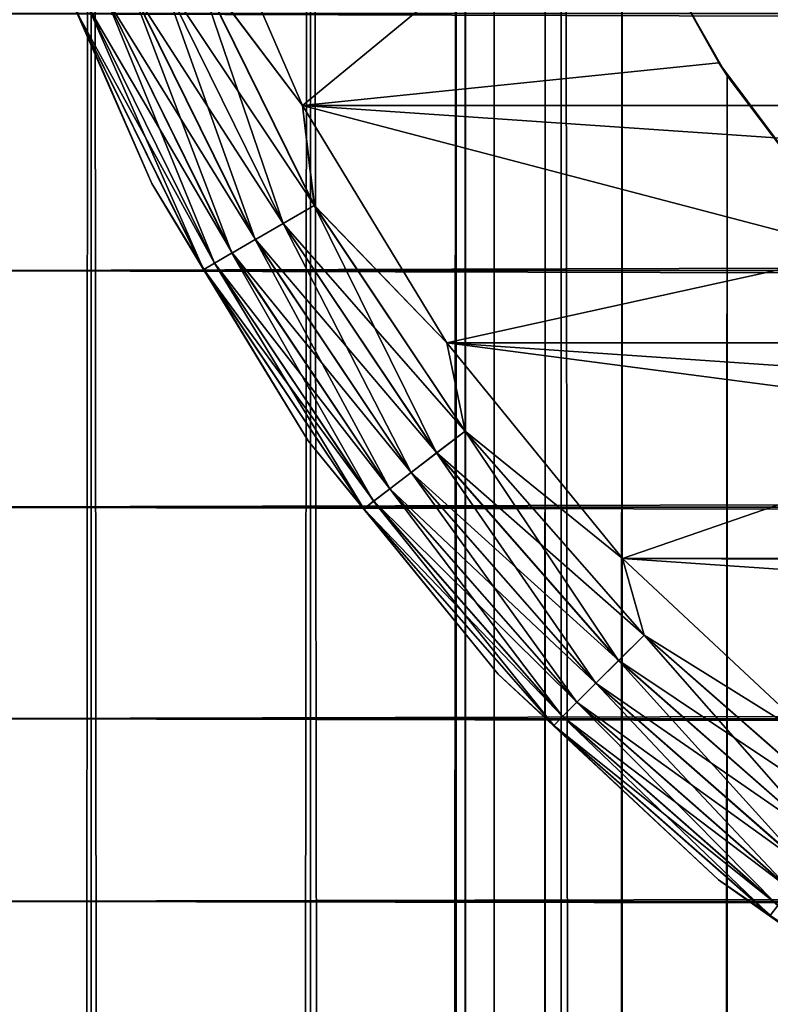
# Model space of a CAD drawing. Extents: x -265 to 265, y 0 to 1307.
# Tile 260 of 356: x -262.32 to -257.9, y 1269.18 to 1274.98. Entities that reach past the tile are written whole.
import ezdxf

# ---------------------------------------------------------------- set-up
doc = ezdxf.new("R2010")
doc.units = 0
doc.header["$LTSCALE"] = 81.481481
for name, color, linetype in [('103', 7, 'CONTINUOUS'), ('4', 7, 'CONTINUOUS'), ('83', 7, 'CONTINUOUS'), ('84', 7, 'CONTINUOUS'), ('89', 7, 'CONTINUOUS'), ('93', 7, 'CONTINUOUS'), ('94', 7, 'CONTINUOUS'), ('95', 7, 'CONTINUOUS'), ('99', 7, 'CONTINUOUS')]:
    doc.layers.add(name, color=color, linetype=linetype)

msp = doc.modelspace()

# ---------------------------------------------------------------- linework, layer by layer
at = {"layer": '103', "color": 7, "linetype": 'CONTINUOUS'}
for points in [[(-260.6546, 1274.4792, -25), (-261.3071, 1275.9814, -25), (-261.2921, 1275.3226, -25.0251), (-260.6546, 1274.4792, -25)], [(-262.2494, 1275.6466, -26), (-261.5425, 1274.0192, -26), (-261.9875, 1275.0346, -25.7786), (-262.2494, 1275.6466, -26)], [(-260.7682, 1273.783, -25.0991), (-261.2921, 1275.3226, -25.0251), (-261.4876, 1275.2417, -25.0991), (-260.7682, 1273.783, -25.0991)], [(-260.585, 1273.8887, -25.0251), (-260.6546, 1274.4792, -25), (-261.2921, 1275.3226, -25.0251), (-260.585, 1273.8887, -25.0251)], [(-260.585, 1273.8887, -25.0251), (-261.2921, 1275.3226, -25.0251), (-260.7682, 1273.783, -25.0991), (-260.585, 1273.8887, -25.0251)], [(-260.9326, 1273.6881, -25.2184), (-261.4876, 1275.2417, -25.0991), (-261.6629, 1275.1691, -25.2184), (-260.9326, 1273.6881, -25.2184)], [(-260.7682, 1273.783, -25.0991), (-261.4876, 1275.2417, -25.0991), (-260.9326, 1273.6881, -25.2184), (-260.7682, 1273.783, -25.0991)], [(-261.0698, 1273.6089, -25.377), (-261.6629, 1275.1691, -25.2184), (-261.8093, 1275.1084, -25.377), (-261.0698, 1273.6089, -25.377)], [(-260.9326, 1273.6881, -25.2184), (-261.6629, 1275.1691, -25.2184), (-261.0698, 1273.6089, -25.377), (-260.9326, 1273.6881, -25.2184)], [(-261.1729, 1273.5493, -25.5669), (-261.8093, 1275.1084, -25.377), (-261.9193, 1275.0629, -25.5669), (-261.1729, 1273.5493, -25.5669)], [(-261.0698, 1273.6089, -25.377), (-261.8093, 1275.1084, -25.377), (-261.1729, 1273.5493, -25.5669), (-261.0698, 1273.6089, -25.377)], [(-261.2368, 1273.5124, -25.7786), (-261.9193, 1275.0629, -25.5669), (-261.9875, 1275.0346, -25.7786), (-261.2368, 1273.5124, -25.7786)], [(-261.5425, 1274.0192, -26), (-261.2368, 1273.5124, -25.7786), (-261.9875, 1275.0346, -25.7786), (-261.5425, 1274.0192, -26)], [(-261.1729, 1273.5493, -25.5669), (-261.9193, 1275.0629, -25.5669), (-261.2368, 1273.5124, -25.7786), (-261.1729, 1273.5493, -25.5669)], [(-259.8036, 1273.0798, -25), (-260.6546, 1274.4792, -25), (-260.585, 1273.8887, -25.0251), (-259.8036, 1273.0798, -25)], [(-261.5425, 1274.0192, -26), (-260.6206, 1272.5032, -26), (-261.2368, 1273.5124, -25.7786), (-261.5425, 1274.0192, -26)], [(-259.8646, 1272.4306, -25.0991), (-260.585, 1273.8887, -25.0251), (-260.7682, 1273.783, -25.0991), (-259.8646, 1272.4306, -25.0991)], [(-259.6968, 1272.5594, -25.0251), (-259.8036, 1273.0798, -25), (-260.585, 1273.8887, -25.0251), (-259.6968, 1272.5594, -25.0251)], [(-259.6968, 1272.5594, -25.0251), (-260.585, 1273.8887, -25.0251), (-259.8646, 1272.4306, -25.0991), (-259.6968, 1272.5594, -25.0251)], [(-260.0152, 1272.3151, -25.2184), (-260.7682, 1273.783, -25.0991), (-260.9326, 1273.6881, -25.2184), (-260.0152, 1272.3151, -25.2184)], [(-259.8646, 1272.4306, -25.0991), (-260.7682, 1273.783, -25.0991), (-260.0152, 1272.3151, -25.2184), (-259.8646, 1272.4306, -25.0991)], [(-260.1408, 1272.2187, -25.377), (-260.9326, 1273.6881, -25.2184), (-261.0698, 1273.6089, -25.377), (-260.1408, 1272.2187, -25.377)], [(-260.0152, 1272.3151, -25.2184), (-260.9326, 1273.6881, -25.2184), (-260.1408, 1272.2187, -25.377), (-260.0152, 1272.3151, -25.2184)], [(-260.2353, 1272.1462, -25.5669), (-261.0698, 1273.6089, -25.377), (-261.1729, 1273.5493, -25.5669), (-260.2353, 1272.1462, -25.5669)], [(-260.1408, 1272.2187, -25.377), (-261.0698, 1273.6089, -25.377), (-260.2353, 1272.1462, -25.5669), (-260.1408, 1272.2187, -25.377)], [(-260.2939, 1272.1012, -25.7786), (-261.1729, 1273.5493, -25.5669), (-261.2368, 1273.5124, -25.7786), (-260.2939, 1272.1012, -25.7786)], [(-260.6206, 1272.5032, -26), (-260.2939, 1272.1012, -25.7786), (-261.2368, 1273.5124, -25.7786), (-260.6206, 1272.5032, -26)], [(-260.2353, 1272.1462, -25.5669), (-261.1729, 1273.5493, -25.5669), (-260.2939, 1272.1012, -25.7786), (-260.2353, 1272.1462, -25.5669)], [(-258.77, 1271.8093, -25), (-259.8036, 1273.0798, -25), (-259.6968, 1272.5594, -25.0251), (-258.77, 1271.8093, -25)], [(-258.7922, 1271.2078, -25.0991), (-259.6968, 1272.5594, -25.0251), (-259.8646, 1272.4306, -25.0991), (-258.7922, 1271.2078, -25.0991)], [(-258.6426, 1271.3574, -25.0251), (-258.77, 1271.8093, -25), (-259.6968, 1272.5594, -25.0251), (-258.6426, 1271.3574, -25.0251)], [(-258.6426, 1271.3574, -25.0251), (-259.6968, 1272.5594, -25.0251), (-258.7922, 1271.2078, -25.0991), (-258.6426, 1271.3574, -25.0251)], [(-260.6206, 1272.5032, -26), (-259.5009, 1271.1268, -26), (-260.2939, 1272.1012, -25.7786), (-260.6206, 1272.5032, -26)], [(-258.9264, 1271.0736, -25.2184), (-259.8646, 1272.4306, -25.0991), (-260.0152, 1272.3151, -25.2184), (-258.9264, 1271.0736, -25.2184)], [(-258.7922, 1271.2078, -25.0991), (-259.8646, 1272.4306, -25.0991), (-258.9264, 1271.0736, -25.2184), (-258.7922, 1271.2078, -25.0991)], [(-259.0384, 1270.9616, -25.377), (-260.0152, 1272.3151, -25.2184), (-260.1408, 1272.2187, -25.377), (-259.0384, 1270.9616, -25.377)], [(-258.9264, 1271.0736, -25.2184), (-260.0152, 1272.3151, -25.2184), (-259.0384, 1270.9616, -25.377), (-258.9264, 1271.0736, -25.2184)], [(-259.1226, 1270.8774, -25.5669), (-260.1408, 1272.2187, -25.377), (-260.2353, 1272.1462, -25.5669), (-259.1226, 1270.8774, -25.5669)], [(-259.0384, 1270.9616, -25.377), (-260.1408, 1272.2187, -25.377), (-259.1226, 1270.8774, -25.5669), (-259.0384, 1270.9616, -25.377)], [(-259.1748, 1270.8252, -25.7786), (-260.2353, 1272.1462, -25.5669), (-260.2939, 1272.1012, -25.7786), (-259.1748, 1270.8252, -25.7786)], [(-259.1226, 1270.8774, -25.5669), (-260.2353, 1272.1462, -25.5669), (-259.1748, 1270.8252, -25.7786), (-259.1226, 1270.8774, -25.5669)], [(-259.5009, 1271.1268, -26), (-259.1748, 1270.8252, -25.7786), (-260.2939, 1272.1012, -25.7786), (-259.5009, 1271.1268, -26)], [(-257.573, 1270.6914, -25), (-258.77, 1271.8093, -25), (-258.6426, 1271.3574, -25.0251), (-257.573, 1270.6914, -25)], [(-257.5694, 1270.1354, -25.0991), (-258.6426, 1271.3574, -25.0251), (-258.7922, 1271.2078, -25.0991), (-257.5694, 1270.1354, -25.0991)], [(-257.4406, 1270.3032, -25.0251), (-257.573, 1270.6914, -25), (-258.6426, 1271.3574, -25.0251), (-257.4406, 1270.3032, -25.0251)], [(-257.4406, 1270.3032, -25.0251), (-258.6426, 1271.3574, -25.0251), (-257.5694, 1270.1354, -25.0991), (-257.4406, 1270.3032, -25.0251)], [(-257.6849, 1269.9848, -25.2184), (-258.7922, 1271.2078, -25.0991), (-258.9264, 1271.0736, -25.2184), (-257.6849, 1269.9848, -25.2184)], [(-257.5694, 1270.1354, -25.0991), (-258.7922, 1271.2078, -25.0991), (-257.6849, 1269.9848, -25.2184), (-257.5694, 1270.1354, -25.0991)], [(-259.5009, 1271.1268, -26), (-258.2041, 1269.9158, -26), (-259.1748, 1270.8252, -25.7786), (-259.5009, 1271.1268, -26)], [(-257.7813, 1269.8592, -25.377), (-258.9264, 1271.0736, -25.2184), (-259.0384, 1270.9616, -25.377), (-257.7813, 1269.8592, -25.377)], [(-257.6849, 1269.9848, -25.2184), (-258.9264, 1271.0736, -25.2184), (-257.7813, 1269.8592, -25.377), (-257.6849, 1269.9848, -25.2184)], [(-257.8538, 1269.7647, -25.5669), (-259.0384, 1270.9616, -25.377), (-259.1226, 1270.8774, -25.5669), (-257.8538, 1269.7647, -25.5669)], [(-257.7813, 1269.8592, -25.377), (-259.0384, 1270.9616, -25.377), (-257.8538, 1269.7647, -25.5669), (-257.7813, 1269.8592, -25.377)], [(-257.8988, 1269.7061, -25.7786), (-259.1226, 1270.8774, -25.5669), (-259.1748, 1270.8252, -25.7786), (-257.8988, 1269.7061, -25.7786)], [(-257.8538, 1269.7647, -25.5669), (-259.1226, 1270.8774, -25.5669), (-257.8988, 1269.7061, -25.7786), (-257.8538, 1269.7647, -25.5669)], [(-258.2041, 1269.9158, -26), (-257.8988, 1269.7061, -25.7786), (-259.1748, 1270.8252, -25.7786), (-258.2041, 1269.9158, -26)], [(-258.2041, 1269.9158, -26), (-256.7546, 1268.8925, -26), (-257.8988, 1269.7061, -25.7786), (-258.2041, 1269.9158, -26)], [(-256.4876, 1268.7632, -25.7786), (-257.8538, 1269.7647, -25.5669), (-257.8988, 1269.7061, -25.7786), (-256.4876, 1268.7632, -25.7786)], [(-256.7546, 1268.8925, -26), (-256.4876, 1268.7632, -25.7786), (-257.8988, 1269.7061, -25.7786), (-256.7546, 1268.8925, -26)]]:
    msp.add_3dface(points, dxfattribs=at)
at = {"layer": '4', "color": 7, "linetype": 'CONTINUOUS'}
for points in [[(-263, 1273.5052, 16.8198), (-263, 1275.02, 16.0349), (263, 1273.5052, 16.8198), (-263, 1273.5052, 16.8198)], [(263, 1273.5052, 16.8198), (-263, 1275.02, 16.0349), (263, 1275.02, 16.0349), (263, 1273.5052, 16.8198)], [(-263, 1275.02, 38.9651), (-263, 1273.5052, 38.1802), (263, 1275.02, 38.9651), (-263, 1275.02, 38.9651)], [(263, 1275.02, 38.9651), (-263, 1273.5052, 38.1802), (263, 1273.5052, 38.1802), (263, 1275.02, 38.9651)], [(-263, 1272.1114, 17.8036), (-263, 1273.5052, 16.8198), (263, 1272.1114, 17.8036), (-263, 1272.1114, 17.8036)], [(263, 1272.1114, 17.8036), (-263, 1273.5052, 16.8198), (263, 1273.5052, 16.8198), (263, 1272.1114, 17.8036)], [(-263, 1273.5052, 38.1802), (-263, 1272.1114, 37.1964), (263, 1273.5052, 38.1802), (-263, 1273.5052, 38.1802)], [(263, 1273.5052, 38.1802), (-263, 1272.1114, 37.1964), (263, 1272.1114, 37.1964), (263, 1273.5052, 38.1802)], [(-263, 1270.8646, 18.9681), (-263, 1272.1114, 17.8036), (263, 1270.8646, 18.9681), (-263, 1270.8646, 18.9681)], [(263, 1270.8646, 18.9681), (-263, 1272.1114, 17.8036), (263, 1272.1114, 17.8036), (263, 1270.8646, 18.9681)], [(-263, 1272.1114, 37.1964), (-263, 1270.8646, 36.0319), (263, 1272.1114, 37.1964), (-263, 1272.1114, 37.1964)], [(263, 1272.1114, 37.1964), (-263, 1270.8646, 36.0319), (263, 1270.8646, 36.0319), (263, 1272.1114, 37.1964)], [(-263, 1269.7879, 20.2915), (-263, 1270.8646, 18.9681), (263, 1269.7879, 20.2915), (-263, 1269.7879, 20.2915)], [(263, 1269.7879, 20.2915), (-263, 1270.8646, 18.9681), (263, 1270.8646, 18.9681), (263, 1269.7879, 20.2915)], [(-263, 1270.8646, 36.0319), (-263, 1269.7879, 34.7085), (263, 1270.8646, 36.0319), (-263, 1270.8646, 36.0319)], [(263, 1270.8646, 36.0319), (-263, 1269.7879, 34.7085), (263, 1269.7879, 34.7085), (263, 1270.8646, 36.0319)], [(-263, 1268.9014, 21.7492), (-263, 1269.7879, 20.2915), (263, 1268.9014, 21.7492), (-263, 1268.9014, 21.7492)], [(263, 1268.9014, 21.7492), (-263, 1269.7879, 20.2915), (263, 1269.7879, 20.2915), (263, 1268.9014, 21.7492)], [(-263, 1269.7879, 34.7085), (-263, 1268.9014, 33.2508), (263, 1269.7879, 34.7085), (-263, 1269.7879, 34.7085)], [(263, 1269.7879, 34.7085), (-263, 1268.9014, 33.2508), (263, 1268.9014, 33.2508), (263, 1269.7879, 34.7085)]]:
    msp.add_3dface(points, dxfattribs=at)
at = {"layer": '83', "color": 7, "linetype": 'CONTINUOUS'}
for points in [[(-262.9904, 1, 7.5), (-261.9003, 1, 9.1314), (-262.9904, 1299, 7.5), (-262.9904, 1, 7.5)], [(-262.9904, 1299, 7.5), (-261.9003, 1, 9.1314), (-261.9003, 1299, 9.1314), (-262.9904, 1299, 7.5)], [(-261.9003, 1, 9.1314), (-260.6066, 1, 10.6066), (-261.9003, 1299, 9.1314), (-261.9003, 1, 9.1314)], [(-261.9003, 1299, 9.1314), (-260.6066, 1, 10.6066), (-260.6066, 1299, 10.6066), (-261.9003, 1299, 9.1314)], [(-260.6066, 1, 10.6066), (-259.1314, 1, 11.9003), (-260.6066, 1299, 10.6066), (-260.6066, 1, 10.6066)], [(-260.6066, 1299, 10.6066), (-259.1314, 1, 11.9003), (-259.1314, 1299, 11.9003), (-260.6066, 1299, 10.6066)], [(-259.1314, 1, 11.9003), (-257.5, 1, 12.9904), (-259.1314, 1299, 11.9003), (-259.1314, 1, 11.9003)], [(-259.1314, 1299, 11.9003), (-257.5, 1, 12.9904), (-257.5, 1299, 12.9904), (-259.1314, 1299, 11.9003)]]:
    msp.add_3dface(points, dxfattribs=at)
at = {"layer": '84', "color": 7, "linetype": 'CONTINUOUS'}
for points in [[(-261.9003, 1, -9.1314), (-262.9904, 1, -7.5), (-261.9003, 1299, -9.1314), (-261.9003, 1, -9.1314)], [(-261.9003, 1299, -9.1314), (-262.9904, 1, -7.5), (-262.9904, 1299, -7.5), (-261.9003, 1299, -9.1314)], [(-260.6066, 1, -10.6066), (-261.9003, 1, -9.1314), (-260.6066, 1299, -10.6066), (-260.6066, 1, -10.6066)], [(-260.6066, 1299, -10.6066), (-261.9003, 1, -9.1314), (-261.9003, 1299, -9.1314), (-260.6066, 1299, -10.6066)], [(-260.6066, 1, -10.6066), (-260.6066, 1299, -10.6066), (-259.75, 1280, -11.399), (-260.6066, 1, -10.6066)], [(-260.6066, 1, -10.6066), (-259.75, 1280, -11.399), (-259.75, 20, -11.399), (-260.6066, 1, -10.6066)], [(-259.75, 1280, -11.399), (-259.6951, 1278.9667, -11.4457), (-259.75, 20, -11.399), (-259.75, 1280, -11.399)], [(-259.75, 20, -11.399), (-259.6951, 1278.9667, -11.4457), (-259.6951, 21.0332, -11.4457), (-259.75, 20, -11.399)], [(-259.6951, 1278.9667, -11.4457), (-259.525, 1277.9175, -11.5877), (-259.6951, 21.0332, -11.4457), (-259.6951, 1278.9667, -11.4457)], [(-259.6951, 21.0332, -11.4457), (-259.525, 1277.9175, -11.5877), (-259.525, 22.0825, -11.5877), (-259.6951, 21.0332, -11.4457)], [(-259.525, 1277.9175, -11.5877), (-259.2244, 1276.8419, -11.8284), (-259.525, 22.0825, -11.5877), (-259.525, 1277.9175, -11.5877)], [(-259.525, 22.0825, -11.5877), (-259.2244, 1276.8419, -11.8284), (-259.2244, 23.158, -11.8284), (-259.525, 22.0825, -11.5877)], [(-259.2244, 1276.8419, -11.8284), (-258.7723, 1275.7445, -12.1674), (-259.2244, 23.158, -11.8284), (-259.2244, 1276.8419, -11.8284)], [(-259.2244, 23.158, -11.8284), (-258.7723, 1275.7445, -12.1674), (-258.7723, 24.2554, -12.1674), (-259.2244, 23.158, -11.8284)], [(-258.7723, 1275.7445, -12.1674), (-258.1533, 1274.6533, -12.5906), (-258.7723, 24.2554, -12.1674), (-258.7723, 1275.7445, -12.1674)], [(-258.7723, 24.2554, -12.1674), (-258.1533, 1274.6533, -12.5906), (-258.1533, 25.3466, -12.5906), (-258.7723, 24.2554, -12.1674)], [(-258.1533, 1274.6533, -12.5906), (-257.3737, 1273.621, -13.0625), (-258.1533, 25.3466, -12.5906), (-258.1533, 1274.6533, -12.5906)], [(-258.1533, 25.3466, -12.5906), (-257.3737, 1273.621, -13.0625), (-257.3737, 26.379, -13.0625), (-258.1533, 25.3466, -12.5906)]]:
    msp.add_3dface(points, dxfattribs=at)
at = {"layer": '89', "color": 7, "linetype": 'CONTINUOUS'}
for points in [[(-258.2022, 1274.7288, -25), (-258.7723, 1275.7445, -12.1674), (-258.8689, 1275.9497, -25), (-258.2022, 1274.7288, -25)], [(-258.1533, 1274.6533, -12.5906), (-258.7723, 1275.7445, -12.1674), (-258.2022, 1274.7288, -25), (-258.1533, 1274.6533, -12.5906)], [(-257.3686, 1273.6151, -25), (-258.1533, 1274.6533, -12.5906), (-258.2022, 1274.7288, -25), (-257.3686, 1273.6151, -25)], [(-257.3737, 1273.621, -13.0625), (-258.1533, 1274.6533, -12.5906), (-257.3686, 1273.6151, -25), (-257.3737, 1273.621, -13.0625)]]:
    msp.add_3dface(points, dxfattribs=at)
at = {"layer": '93', "color": 7, "linetype": 'CONTINUOUS'}
for points in [[(-260.6546, 1274.4792, -25), (-258.8689, 1275.9497, -25), (-261.3071, 1275.9814, -25), (-260.6546, 1274.4792, -25)], [(-258.2022, 1274.7288, -25), (-258.8689, 1275.9497, -25), (-260.6546, 1274.4792, -25), (-258.2022, 1274.7288, -25)], [(-257.3686, 1273.6151, -25), (-258.2022, 1274.7288, -25), (-260.6546, 1274.4792, -25), (-257.3686, 1273.6151, -25)], [(-259.8036, 1273.0798, -25), (-257.3686, 1273.6151, -25), (-260.6546, 1274.4792, -25), (-259.8036, 1273.0798, -25)], [(-256.3849, 1272.6314, -25), (-257.3686, 1273.6151, -25), (-259.8036, 1273.0798, -25), (-256.3849, 1272.6314, -25)], [(-258.77, 1271.8093, -25), (-256.3849, 1272.6314, -25), (-259.8036, 1273.0798, -25), (-258.77, 1271.8093, -25)], [(-255.2712, 1271.7978, -25), (-256.3849, 1272.6314, -25), (-258.77, 1271.8093, -25), (-255.2712, 1271.7978, -25)], [(-257.573, 1270.6914, -25), (-255.2712, 1271.7978, -25), (-258.77, 1271.8093, -25), (-257.573, 1270.6914, -25)]]:
    msp.add_3dface(points, dxfattribs=at)
at = {"layer": '94', "color": 7, "linetype": 'CONTINUOUS'}
for points in [[(-260.6546, 1274.4792, -75), (-261.3071, 1275.9814, -75), (-239.3454, 1274.4792, -75), (-260.6546, 1274.4792, -75)], [(-239.3454, 1274.4792, -75), (-261.3071, 1275.9814, -75), (-238.6929, 1275.9814, -75), (-239.3454, 1274.4792, -75)], [(-259.8036, 1273.0798, -75), (-260.6546, 1274.4792, -75), (-240.1964, 1273.0798, -75), (-259.8036, 1273.0798, -75)], [(-240.1964, 1273.0798, -75), (-260.6546, 1274.4792, -75), (-239.3454, 1274.4792, -75), (-240.1964, 1273.0798, -75)], [(-258.77, 1271.8093, -75), (-259.8036, 1273.0798, -75), (-241.23, 1271.8093, -75), (-258.77, 1271.8093, -75)], [(-241.23, 1271.8093, -75), (-259.8036, 1273.0798, -75), (-240.1964, 1273.0798, -75), (-241.23, 1271.8093, -75)], [(-257.573, 1270.6914, -75), (-258.77, 1271.8093, -75), (-242.427, 1270.6914, -75), (-257.573, 1270.6914, -75)], [(-242.427, 1270.6914, -75), (-258.77, 1271.8093, -75), (-241.23, 1271.8093, -75), (-242.427, 1270.6914, -75)]]:
    msp.add_3dface(points, dxfattribs=at)
at = {"layer": '95', "color": 7, "linetype": 'CONTINUOUS'}
for points in [[(-262.2494, 1275.6466, -74), (-261.5425, 1274.0192, -74), (-262.2494, 1275.6466, -26), (-262.2494, 1275.6466, -74)], [(-262.2494, 1275.6466, -26), (-261.5425, 1274.0192, -74), (-261.5425, 1274.0192, -26), (-262.2494, 1275.6466, -26)], [(-261.5425, 1274.0192, -74), (-260.6206, 1272.5032, -74), (-261.5425, 1274.0192, -26), (-261.5425, 1274.0192, -74)], [(-261.5425, 1274.0192, -26), (-260.6206, 1272.5032, -74), (-260.6206, 1272.5032, -26), (-261.5425, 1274.0192, -26)], [(-260.6206, 1272.5032, -74), (-259.5009, 1271.1268, -74), (-260.6206, 1272.5032, -26), (-260.6206, 1272.5032, -74)], [(-260.6206, 1272.5032, -26), (-259.5009, 1271.1268, -74), (-259.5009, 1271.1268, -26), (-260.6206, 1272.5032, -26)], [(-259.5009, 1271.1268, -74), (-258.2041, 1269.9158, -74), (-259.5009, 1271.1268, -26), (-259.5009, 1271.1268, -74)], [(-259.5009, 1271.1268, -26), (-258.2041, 1269.9158, -74), (-258.2041, 1269.9158, -26), (-259.5009, 1271.1268, -26)], [(-258.2041, 1269.9158, -74), (-256.7546, 1268.8925, -74), (-258.2041, 1269.9158, -26), (-258.2041, 1269.9158, -74)], [(-258.2041, 1269.9158, -26), (-256.7546, 1268.8925, -74), (-256.7546, 1268.8925, -26), (-258.2041, 1269.9158, -26)]]:
    msp.add_3dface(points, dxfattribs=at)
at = {"layer": '99', "color": 7, "linetype": 'CONTINUOUS'}
for points in [[(-261.3071, 1275.9814, -75), (-260.6546, 1274.4792, -75), (-261.2911, 1275.3231, -74.9752), (-261.3071, 1275.9814, -75)], [(-261.5425, 1274.0192, -74), (-262.2494, 1275.6466, -74), (-261.9873, 1275.0347, -74.2225), (-261.5425, 1274.0192, -74)], [(-261.2911, 1275.3231, -74.9752), (-260.5841, 1273.8893, -74.9752), (-261.4867, 1275.2421, -74.9014), (-261.2911, 1275.3231, -74.9752)], [(-261.2911, 1275.3231, -74.9752), (-260.6546, 1274.4792, -75), (-260.5841, 1273.8893, -74.9752), (-261.2911, 1275.3231, -74.9752)], [(-261.4867, 1275.2421, -74.9014), (-260.7674, 1273.7835, -74.9014), (-261.6621, 1275.1694, -74.7823), (-261.4867, 1275.2421, -74.9014)], [(-261.4867, 1275.2421, -74.9014), (-260.5841, 1273.8893, -74.9752), (-260.7674, 1273.7835, -74.9014), (-261.4867, 1275.2421, -74.9014)], [(-261.6621, 1275.1694, -74.7823), (-260.9318, 1273.6885, -74.7823), (-261.8086, 1275.1087, -74.6238), (-261.6621, 1275.1694, -74.7823)], [(-261.6621, 1275.1694, -74.7823), (-260.7674, 1273.7835, -74.9014), (-260.9318, 1273.6885, -74.7823), (-261.6621, 1275.1694, -74.7823)], [(-261.8086, 1275.1087, -74.6238), (-261.0691, 1273.6092, -74.6238), (-261.9189, 1275.0631, -74.4341), (-261.8086, 1275.1087, -74.6238)], [(-261.8086, 1275.1087, -74.6238), (-260.9318, 1273.6885, -74.7823), (-261.0691, 1273.6092, -74.6238), (-261.8086, 1275.1087, -74.6238)], [(-261.9189, 1275.0631, -74.4341), (-261.1725, 1273.5496, -74.4341), (-261.9873, 1275.0347, -74.2225), (-261.9189, 1275.0631, -74.4341)], [(-261.5425, 1274.0192, -74), (-261.9873, 1275.0347, -74.2225), (-261.2366, 1273.5125, -74.2225), (-261.5425, 1274.0192, -74)], [(-261.9873, 1275.0347, -74.2225), (-261.1725, 1273.5496, -74.4341), (-261.2366, 1273.5125, -74.2225), (-261.9873, 1275.0347, -74.2225)], [(-261.9189, 1275.0631, -74.4341), (-261.0691, 1273.6092, -74.6238), (-261.1725, 1273.5496, -74.4341), (-261.9189, 1275.0631, -74.4341)], [(-260.6546, 1274.4792, -75), (-259.8036, 1273.0798, -75), (-260.5841, 1273.8893, -74.9752), (-260.6546, 1274.4792, -75)], [(-260.6206, 1272.5032, -74), (-261.5425, 1274.0192, -74), (-261.2366, 1273.5125, -74.2225), (-260.6206, 1272.5032, -74)], [(-260.5841, 1273.8893, -74.9752), (-259.6959, 1272.5601, -74.9752), (-260.7674, 1273.7835, -74.9014), (-260.5841, 1273.8893, -74.9752)], [(-260.5841, 1273.8893, -74.9752), (-259.8036, 1273.0798, -75), (-259.6959, 1272.5601, -74.9752), (-260.5841, 1273.8893, -74.9752)], [(-260.7674, 1273.7835, -74.9014), (-259.8638, 1272.4312, -74.9014), (-260.9318, 1273.6885, -74.7823), (-260.7674, 1273.7835, -74.9014)], [(-260.7674, 1273.7835, -74.9014), (-259.6959, 1272.5601, -74.9752), (-259.8638, 1272.4312, -74.9014), (-260.7674, 1273.7835, -74.9014)], [(-260.9318, 1273.6885, -74.7823), (-260.0145, 1272.3156, -74.7823), (-261.0691, 1273.6092, -74.6238), (-260.9318, 1273.6885, -74.7823)], [(-260.9318, 1273.6885, -74.7823), (-259.8638, 1272.4312, -74.9014), (-260.0145, 1272.3156, -74.7823), (-260.9318, 1273.6885, -74.7823)], [(-261.0691, 1273.6092, -74.6238), (-260.1403, 1272.2191, -74.6238), (-261.1725, 1273.5496, -74.4341), (-261.0691, 1273.6092, -74.6238)], [(-261.0691, 1273.6092, -74.6238), (-260.0145, 1272.3156, -74.7823), (-260.1403, 1272.2191, -74.6238), (-261.0691, 1273.6092, -74.6238)], [(-261.1725, 1273.5496, -74.4341), (-260.2349, 1272.1464, -74.4341), (-261.2366, 1273.5125, -74.2225), (-261.1725, 1273.5496, -74.4341)], [(-260.6206, 1272.5032, -74), (-261.2366, 1273.5125, -74.2225), (-260.2937, 1272.1014, -74.2225), (-260.6206, 1272.5032, -74)], [(-261.2366, 1273.5125, -74.2225), (-260.2349, 1272.1464, -74.4341), (-260.2937, 1272.1014, -74.2225), (-261.2366, 1273.5125, -74.2225)], [(-261.1725, 1273.5496, -74.4341), (-260.1403, 1272.2191, -74.6238), (-260.2349, 1272.1464, -74.4341), (-261.1725, 1273.5496, -74.4341)], [(-259.8036, 1273.0798, -75), (-258.77, 1271.8093, -75), (-259.6959, 1272.5601, -74.9752), (-259.8036, 1273.0798, -75)], [(-259.6959, 1272.5601, -74.9752), (-258.6419, 1271.3581, -74.9752), (-259.8638, 1272.4312, -74.9014), (-259.6959, 1272.5601, -74.9752)], [(-259.6959, 1272.5601, -74.9752), (-258.77, 1271.8093, -75), (-258.6419, 1271.3581, -74.9752), (-259.6959, 1272.5601, -74.9752)], [(-259.5009, 1271.1268, -74), (-260.6206, 1272.5032, -74), (-260.2937, 1272.1014, -74.2225), (-259.5009, 1271.1268, -74)], [(-259.8638, 1272.4312, -74.9014), (-258.7915, 1271.2085, -74.9014), (-260.0145, 1272.3156, -74.7823), (-259.8638, 1272.4312, -74.9014)], [(-259.8638, 1272.4312, -74.9014), (-258.6419, 1271.3581, -74.9752), (-258.7915, 1271.2085, -74.9014), (-259.8638, 1272.4312, -74.9014)], [(-260.0145, 1272.3156, -74.7823), (-258.9258, 1271.0742, -74.7823), (-260.1403, 1272.2191, -74.6238), (-260.0145, 1272.3156, -74.7823)], [(-260.0145, 1272.3156, -74.7823), (-258.7915, 1271.2085, -74.9014), (-258.9258, 1271.0742, -74.7823), (-260.0145, 1272.3156, -74.7823)], [(-260.1403, 1272.2191, -74.6238), (-259.0379, 1270.9621, -74.6238), (-260.2349, 1272.1464, -74.4341), (-260.1403, 1272.2191, -74.6238)], [(-260.1403, 1272.2191, -74.6238), (-258.9258, 1271.0742, -74.7823), (-259.0379, 1270.9621, -74.6238), (-260.1403, 1272.2191, -74.6238)], [(-260.2349, 1272.1464, -74.4341), (-259.1223, 1270.8777, -74.4341), (-260.2937, 1272.1014, -74.2225), (-260.2349, 1272.1464, -74.4341)], [(-260.2349, 1272.1464, -74.4341), (-259.0379, 1270.9621, -74.6238), (-259.1223, 1270.8777, -74.4341), (-260.2349, 1272.1464, -74.4341)], [(-259.5009, 1271.1268, -74), (-260.2937, 1272.1014, -74.2225), (-259.1747, 1270.8253, -74.2225), (-259.5009, 1271.1268, -74)], [(-260.2937, 1272.1014, -74.2225), (-259.1223, 1270.8777, -74.4341), (-259.1747, 1270.8253, -74.2225), (-260.2937, 1272.1014, -74.2225)], [(-258.77, 1271.8093, -75), (-257.573, 1270.6914, -75), (-258.6419, 1271.3581, -74.9752), (-258.77, 1271.8093, -75)], [(-258.6419, 1271.3581, -74.9752), (-257.4399, 1270.3041, -74.9752), (-258.7915, 1271.2085, -74.9014), (-258.6419, 1271.3581, -74.9752)], [(-258.6419, 1271.3581, -74.9752), (-257.573, 1270.6914, -75), (-257.4399, 1270.3041, -74.9752), (-258.6419, 1271.3581, -74.9752)], [(-258.7915, 1271.2085, -74.9014), (-257.5688, 1270.1362, -74.9014), (-258.9258, 1271.0742, -74.7823), (-258.7915, 1271.2085, -74.9014)], [(-258.7915, 1271.2085, -74.9014), (-257.4399, 1270.3041, -74.9752), (-257.5688, 1270.1362, -74.9014), (-258.7915, 1271.2085, -74.9014)], [(-258.2041, 1269.9158, -74), (-259.5009, 1271.1268, -74), (-259.1747, 1270.8253, -74.2225), (-258.2041, 1269.9158, -74)], [(-258.9258, 1271.0742, -74.7823), (-257.6844, 1269.9855, -74.7823), (-259.0379, 1270.9621, -74.6238), (-258.9258, 1271.0742, -74.7823)], [(-258.9258, 1271.0742, -74.7823), (-257.5688, 1270.1362, -74.9014), (-257.6844, 1269.9855, -74.7823), (-258.9258, 1271.0742, -74.7823)], [(-259.0379, 1270.9621, -74.6238), (-257.7809, 1269.8597, -74.6238), (-259.1223, 1270.8777, -74.4341), (-259.0379, 1270.9621, -74.6238)], [(-259.0379, 1270.9621, -74.6238), (-257.6844, 1269.9855, -74.7823), (-257.7809, 1269.8597, -74.6238), (-259.0379, 1270.9621, -74.6238)], [(-259.1223, 1270.8777, -74.4341), (-257.8536, 1269.7651, -74.4341), (-259.1747, 1270.8253, -74.2225), (-259.1223, 1270.8777, -74.4341)], [(-259.1223, 1270.8777, -74.4341), (-257.7809, 1269.8597, -74.6238), (-257.8536, 1269.7651, -74.4341), (-259.1223, 1270.8777, -74.4341)], [(-258.2041, 1269.9158, -74), (-259.1747, 1270.8253, -74.2225), (-257.8986, 1269.7063, -74.2225), (-258.2041, 1269.9158, -74)], [(-259.1747, 1270.8253, -74.2225), (-257.8536, 1269.7651, -74.4341), (-257.8986, 1269.7063, -74.2225), (-259.1747, 1270.8253, -74.2225)], [(-256.7546, 1268.8925, -74), (-258.2041, 1269.9158, -74), (-257.8986, 1269.7063, -74.2225), (-256.7546, 1268.8925, -74)]]:
    msp.add_3dface(points, dxfattribs=at)

doc.saveas('drawing.dxf')
